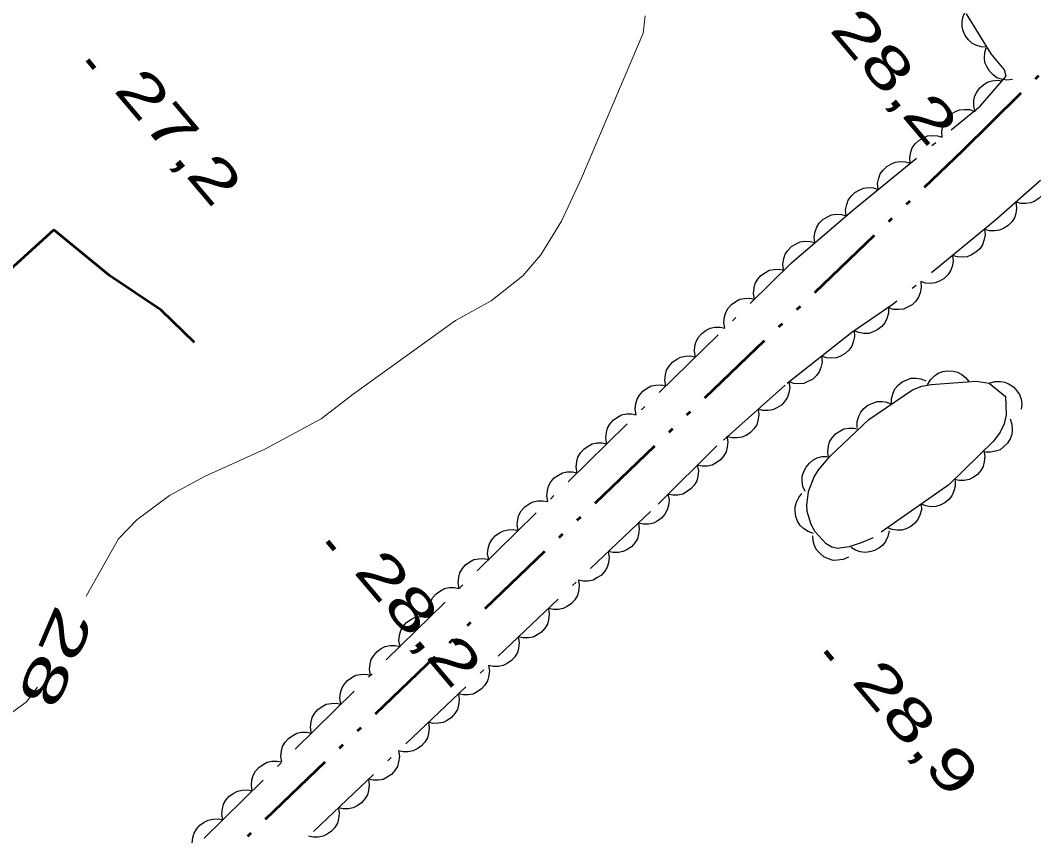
# Model space of a CAD drawing. Extents: x 386081 to 389416, y 5130568 to 5134082.
# Drawn here: x 388446.7 to 388520.2, y 5131802.9 to 5131862.1 of the extents above; entities that cross this region are included whole.
import ezdxf
from ezdxf.enums import TextEntityAlignment as Align

# ---------------------------------------------------------------- set-up
doc = ezdxf.new("R2010")
doc.units = 0
doc.header["$LTSCALE"] = 1.2
doc.linetypes.add('DASH_DOUBLE_DOT', pattern=[9.2, 5, -1.2, 0.3, -1.2, 0.3, -1.2])
doc.linetypes.add('DOT_DASHED', pattern=[7.7, 5, -1.2, 0.3, -1.2])
for name, color, linetype, lineweight in [('2', 7, 'Continuous', 13), ('3', 7, 'Continuous', 140), ('4', 7, 'DASH_DOUBLE_DOT', 53), ('44', 7, 'Continuous', 25)]:
    doc.layers.add(name, color=color, linetype=linetype, lineweight=lineweight)

msp = doc.modelspace()

# ---------------------------------------------------------------- linework, layer by layer
at = {"layer": '2'}
for points in [[(388451.5, 5131820.26), (388453.84, 5131824.42), (388455.16, 5131825.8), (388457.54, 5131827.58), (388460.07, 5131828.95), (388464.47, 5131830.93), (388468.55, 5131833.13), (388470.87, 5131834.92), (388478.3, 5131840.26), (388480.87, 5131841.7), (388483.17, 5131843.51), (388484.49, 5131845.03), (388485.99, 5131847.48), (388487.44, 5131850.59), (388491.9, 5131861.11), (388492.06, 5131862.38)], [(388433.73, 5131802.92), (388447.14, 5131812.58), (388447.97, 5131813.66)]]:
    msp.add_lwpolyline(points, dxfattribs=at)
at = {"layer": '3'}
for p, q in [((388451.59, 5131859.19), (388452.1, 5131858.58)), ((388469, 5131824.26), (388469.51, 5131823.65)), ((388505.13, 5131816.28), (388505.64, 5131815.67))]:
    msp.add_line(p, q, dxfattribs=at)
at = {"layer": '4'}
for points in [[(388403.08, 5131676.15), (388398.8, 5131683.5), (388385.24, 5131705.68), (388376.19, 5131718.23), (388378.12, 5131720.75), (388380.58, 5131723.47), (388405.01, 5131746.47), (388448.58, 5131788.82), (388515.07, 5131852.58), (388524.6, 5131861.96), (388550.41, 5131886.49), (388583.66, 5131918.46), (388613.94, 5131948.36), (388649.63, 5131983.32), (388677.59, 5132010.13), (388707.98, 5132038.7), (388732.5, 5132062.17)], [(388459.35, 5131838.68), (388456.93, 5131841.01), (388453.18, 5131843.53), (388449.14, 5131846.84), (388436.56, 5131835.45), (388427.39, 5131844.82), (388421.46, 5131839.12), (388408.07, 5131851.24), (388397.28, 5131860.38), (388386.58, 5131870.47), (388380.49, 5131876.08), (388377.26, 5131879.24), (388374.53, 5131881.51)]]:
    msp.add_lwpolyline(points, dxfattribs=at)
at = {"layer": '44', "linetype": 'DOT_DASHED'}
for points in [[(388445.87, 5131788.76), (388453.46, 5131796.25), (388502.67, 5131844.45), (388507.09, 5131848.26), (388516.37, 5131855.82), (388518.26, 5131858.01), (388518.13, 5131858.45), (388517.16, 5131859.62), (388515.36, 5131862.51)], [(388520.75, 5131850.42), (388517.47, 5131847.54), (388510.05, 5131841.45), (388507.06, 5131839.41), (388502.22, 5131835.59), (388497.26, 5131831.17), (388492.44, 5131826.41), (388403.12, 5131741.66)]]:
    msp.add_lwpolyline(points, dxfattribs=at)
at = {"layer": '44'}
for points in [[(388516.86, 5131860.1), (388516.44, 5131860.12), (388516.06, 5131860.25), (388515.76, 5131860.4), (388515.51, 5131860.64), (388515.28, 5131860.94), (388515.14, 5131861.29), (388515.05, 5131861.6), (388515.06, 5131861.96), (388515.13, 5131862.32), (388515.27, 5131862.65)], [(388518.71, 5131857.75), (388518.3, 5131857.71), (388517.9, 5131857.79), (388517.58, 5131857.89), (388517.3, 5131858.1), (388517.04, 5131858.36), (388516.85, 5131858.69), (388516.71, 5131858.99), (388516.68, 5131859.34), (388516.7, 5131859.71), (388516.8, 5131860.06)], [(388516, 5131855.4), (388515.9, 5131855.8), (388515.91, 5131856.21), (388515.96, 5131856.53), (388516.12, 5131856.85), (388516.33, 5131857.15), (388516.63, 5131857.39), (388516.9, 5131857.57), (388517.24, 5131857.67), (388517.61, 5131857.71), (388517.96, 5131857.67)], [(388513.61, 5131853.57), (388513.57, 5131853.99), (388513.66, 5131854.39), (388513.77, 5131854.7), (388513.97, 5131854.98), (388514.24, 5131855.24), (388514.57, 5131855.43), (388514.87, 5131855.56), (388515.22, 5131855.59), (388515.59, 5131855.57), (388515.94, 5131855.47)], [(388511.28, 5131851.68), (388511.25, 5131852.09), (388511.33, 5131852.49), (388511.44, 5131852.8), (388511.65, 5131853.09), (388511.91, 5131853.34), (388512.25, 5131853.53), (388512.54, 5131853.66), (388512.9, 5131853.7), (388513.27, 5131853.67), (388513.61, 5131853.57)], [(388508.96, 5131849.78), (388508.92, 5131850.2), (388509, 5131850.6), (388509.11, 5131850.91), (388509.32, 5131851.19), (388509.59, 5131851.45), (388509.92, 5131851.64), (388510.22, 5131851.77), (388510.57, 5131851.8), (388510.94, 5131851.78), (388511.28, 5131851.68)], [(388521.21, 5131850.83), (388521.27, 5131850.41), (388521.2, 5131850.01), (388521.1, 5131849.7), (388520.9, 5131849.41), (388520.65, 5131849.14), (388520.32, 5131848.94), (388520.03, 5131848.8), (388519.68, 5131848.75), (388519.31, 5131848.76), (388518.96, 5131848.85)], [(388506.63, 5131847.89), (388506.6, 5131848.3), (388506.68, 5131848.7), (388506.79, 5131849.01), (388507, 5131849.3), (388507.26, 5131849.55), (388507.59, 5131849.74), (388507.89, 5131849.87), (388508.24, 5131849.91), (388508.61, 5131849.89), (388508.96, 5131849.78)], [(388518.96, 5131848.85), (388519.01, 5131848.43), (388518.94, 5131848.03), (388518.85, 5131847.72), (388518.65, 5131847.43), (388518.39, 5131847.16), (388518.07, 5131846.96), (388517.77, 5131846.82), (388517.42, 5131846.77), (388517.05, 5131846.78), (388516.71, 5131846.87)], [(388504.37, 5131845.92), (388504.32, 5131846.33), (388504.39, 5131846.73), (388504.5, 5131847.05), (388504.69, 5131847.34), (388504.95, 5131847.6), (388505.28, 5131847.8), (388505.58, 5131847.94), (388505.92, 5131847.98), (388506.3, 5131847.97), (388506.64, 5131847.87)], [(388516.68, 5131846.89), (388516.72, 5131846.48), (388516.64, 5131846.08), (388516.53, 5131845.77), (388516.33, 5131845.48), (388516.06, 5131845.23), (388515.73, 5131845.03), (388515.43, 5131844.9), (388515.08, 5131844.87), (388514.71, 5131844.89), (388514.36, 5131844.99)], [(388502.1, 5131843.96), (388502.05, 5131844.37), (388502.12, 5131844.77), (388502.22, 5131845.09), (388502.42, 5131845.38), (388502.68, 5131845.64), (388503.01, 5131845.84), (388503.3, 5131845.98), (388503.65, 5131846.02), (388504.02, 5131846.01), (388504.37, 5131845.92)], [(388514.36, 5131844.99), (388514.4, 5131844.58), (388514.32, 5131844.18), (388514.21, 5131843.87), (388514.01, 5131843.58), (388513.74, 5131843.32), (388513.41, 5131843.13), (388513.11, 5131843), (388512.76, 5131842.96), (388512.39, 5131842.99), (388512.05, 5131843.09)], [(388499.99, 5131841.82), (388499.91, 5131842.23), (388499.96, 5131842.64), (388500.04, 5131842.96), (388500.22, 5131843.26), (388500.46, 5131843.54), (388500.78, 5131843.76), (388501.06, 5131843.92), (388501.41, 5131843.98), (388501.78, 5131843.99), (388502.13, 5131843.92)], [(388512.05, 5131843.09), (388512.08, 5131842.67), (388512, 5131842.27), (388511.89, 5131841.96), (388511.69, 5131841.68), (388511.42, 5131841.42), (388511.09, 5131841.23), (388510.79, 5131841.1), (388510.44, 5131841.06), (388510.07, 5131841.08), (388509.73, 5131841.18)], [(388497.84, 5131839.72), (388497.77, 5131840.13), (388497.82, 5131840.54), (388497.9, 5131840.86), (388498.08, 5131841.16), (388498.32, 5131841.44), (388498.63, 5131841.66), (388498.92, 5131841.82), (388499.26, 5131841.88), (388499.63, 5131841.89), (388499.99, 5131841.82)], [(388509.7, 5131841.21), (388509.71, 5131840.8), (388509.59, 5131840.41), (388509.45, 5131840.11), (388509.22, 5131839.84), (388508.94, 5131839.61), (388508.59, 5131839.45), (388508.28, 5131839.34), (388507.93, 5131839.34), (388507.56, 5131839.39), (388507.23, 5131839.52)], [(388495.7, 5131837.62), (388495.63, 5131838.03), (388495.67, 5131838.44), (388495.75, 5131838.76), (388495.93, 5131839.06), (388496.17, 5131839.34), (388496.49, 5131839.56), (388496.77, 5131839.72), (388497.12, 5131839.78), (388497.49, 5131839.79), (388497.84, 5131839.72)], [(388507.22, 5131839.54), (388507.25, 5131839.12), (388507.16, 5131838.72), (388507.04, 5131838.41), (388506.83, 5131838.13), (388506.56, 5131837.88), (388506.23, 5131837.69), (388505.93, 5131837.57), (388505.58, 5131837.54), (388505.21, 5131837.57), (388504.86, 5131837.68)], [(388493.56, 5131835.52), (388493.48, 5131835.94), (388493.53, 5131836.34), (388493.61, 5131836.66), (388493.79, 5131836.96), (388494.03, 5131837.24), (388494.35, 5131837.46), (388494.63, 5131837.62), (388494.98, 5131837.69), (388495.35, 5131837.7), (388495.7, 5131837.62)], [(388504.86, 5131837.68), (388504.89, 5131837.26), (388504.8, 5131836.86), (388504.69, 5131836.55), (388504.48, 5131836.27), (388504.21, 5131836.02), (388503.87, 5131835.84), (388503.57, 5131835.71), (388503.22, 5131835.68), (388502.85, 5131835.71), (388502.51, 5131835.82)], [(388512.55, 5131835.61), (388512.76, 5131835.97), (388513.05, 5131836.25), (388513.32, 5131836.45), (388513.65, 5131836.56), (388514.02, 5131836.62), (388514.4, 5131836.59), (388514.72, 5131836.52), (388515.03, 5131836.35), (388515.32, 5131836.12), (388515.54, 5131835.84)], [(388502.49, 5131835.83), (388502.55, 5131835.42), (388502.48, 5131835.02), (388502.39, 5131834.7), (388502.19, 5131834.41), (388501.94, 5131834.14), (388501.62, 5131833.94), (388501.32, 5131833.79), (388500.97, 5131833.74), (388500.6, 5131833.75), (388500.25, 5131833.84)], [(388509.93, 5131834.21), (388509.93, 5131834.62), (388510.05, 5131835.01), (388510.18, 5131835.31), (388510.41, 5131835.58), (388510.7, 5131835.81), (388511.05, 5131835.97), (388511.36, 5131836.08), (388511.71, 5131836.08), (388512.07, 5131836.03), (388512.41, 5131835.89)], [(388517.02, 5131835.73), (388517.42, 5131835.85), (388517.83, 5131835.85), (388518.15, 5131835.8), (388518.47, 5131835.66), (388518.78, 5131835.45), (388519.03, 5131835.16), (388519.22, 5131834.9), (388519.33, 5131834.56), (388519.38, 5131834.19), (388519.35, 5131833.83)], [(388491.41, 5131833.43), (388491.34, 5131833.84), (388491.39, 5131834.24), (388491.47, 5131834.56), (388491.65, 5131834.86), (388491.89, 5131835.14), (388492.2, 5131835.36), (388492.49, 5131835.52), (388492.83, 5131835.59), (388493.21, 5131835.6), (388493.56, 5131835.52)], [(388507.45, 5131832.52), (388507.45, 5131832.94), (388507.56, 5131833.32), (388507.7, 5131833.63), (388507.93, 5131833.89), (388508.22, 5131834.12), (388508.57, 5131834.28), (388508.88, 5131834.39), (388509.23, 5131834.39), (388509.59, 5131834.34), (388509.93, 5131834.21)], [(388500.25, 5131833.84), (388500.31, 5131833.42), (388500.24, 5131833.02), (388500.15, 5131832.71), (388499.95, 5131832.41), (388499.7, 5131832.15), (388499.38, 5131831.94), (388499.08, 5131831.8), (388498.73, 5131831.75), (388498.36, 5131831.75), (388498.02, 5131831.84)], [(388489.27, 5131831.33), (388489.2, 5131831.74), (388489.24, 5131832.14), (388489.32, 5131832.46), (388489.5, 5131832.76), (388489.74, 5131833.04), (388490.06, 5131833.26), (388490.35, 5131833.42), (388490.69, 5131833.49), (388491.06, 5131833.5), (388491.41, 5131833.43)], [(388518.53, 5131833.14), (388518.67, 5131832.75), (388518.69, 5131832.34), (388518.66, 5131832.01), (388518.53, 5131831.69), (388518.34, 5131831.37), (388518.06, 5131831.1), (388517.81, 5131830.9), (388517.48, 5131830.78), (388517.11, 5131830.71), (388516.75, 5131830.73)], [(388505.37, 5131830.33), (388505.3, 5131830.75), (388505.35, 5131831.15), (388505.44, 5131831.47), (388505.63, 5131831.77), (388505.87, 5131832.04), (388506.19, 5131832.25), (388506.48, 5131832.41), (388506.83, 5131832.47), (388507.2, 5131832.47), (388507.55, 5131832.39)], [(388487.13, 5131829.23), (388487.05, 5131829.64), (388487.1, 5131830.04), (388487.18, 5131830.36), (388487.36, 5131830.66), (388487.6, 5131830.94), (388487.92, 5131831.16), (388488.2, 5131831.32), (388488.55, 5131831.39), (388488.92, 5131831.4), (388489.27, 5131831.33)], [(388497.98, 5131831.88), (388498.06, 5131831.47), (388498.01, 5131831.07), (388497.93, 5131830.75), (388497.75, 5131830.44), (388497.51, 5131830.16), (388497.2, 5131829.94), (388496.91, 5131829.78), (388496.57, 5131829.71), (388496.2, 5131829.7), (388495.84, 5131829.77)], [(388516.64, 5131830.83), (388516.71, 5131830.42), (388516.66, 5131830.02), (388516.58, 5131829.69), (388516.4, 5131829.39), (388516.16, 5131829.11), (388515.85, 5131828.89), (388515.56, 5131828.74), (388515.21, 5131828.67), (388514.84, 5131828.66), (388514.49, 5131828.73)], [(388503.67, 5131827.86), (388503.5, 5131828.24), (388503.45, 5131828.65), (388503.45, 5131828.98), (388503.56, 5131829.31), (388503.73, 5131829.64), (388503.98, 5131829.93), (388504.22, 5131830.15), (388504.54, 5131830.3), (388504.9, 5131830.4), (388505.26, 5131830.41)], [(388484.99, 5131827.13), (388484.91, 5131827.54), (388484.96, 5131827.94), (388485.04, 5131828.26), (388485.22, 5131828.57), (388485.46, 5131828.85), (388485.77, 5131829.06), (388486.06, 5131829.22), (388486.4, 5131829.29), (388486.78, 5131829.3), (388487.13, 5131829.23)], [(388495.84, 5131829.77), (388495.92, 5131829.36), (388495.88, 5131828.96), (388495.8, 5131828.64), (388495.62, 5131828.33), (388495.38, 5131828.05), (388495.06, 5131827.83), (388494.78, 5131827.67), (388494.43, 5131827.61), (388494.06, 5131827.59), (388493.71, 5131827.66)], [(388514.55, 5131828.66), (388514.56, 5131828.24), (388514.44, 5131827.85), (388514.31, 5131827.55), (388514.08, 5131827.28), (388513.8, 5131827.04), (388513.45, 5131826.88), (388513.14, 5131826.77), (388512.79, 5131826.76), (388512.43, 5131826.82), (388512.09, 5131826.94)], [(388493.71, 5131827.66), (388493.79, 5131827.25), (388493.74, 5131826.85), (388493.66, 5131826.53), (388493.48, 5131826.23), (388493.24, 5131825.94), (388492.93, 5131825.72), (388492.65, 5131825.57), (388492.3, 5131825.5), (388491.93, 5131825.49), (388491.58, 5131825.56)], [(388504.28, 5131824.83), (388503.88, 5131824.96), (388503.54, 5131825.19), (388503.3, 5131825.41), (388503.11, 5131825.71), (388502.98, 5131826.06), (388502.93, 5131826.44), (388502.93, 5131826.76), (388503.03, 5131827.1), (388503.2, 5131827.43), (388503.43, 5131827.71)], [(388482.84, 5131825.03), (388482.77, 5131825.44), (388482.81, 5131825.84), (388482.89, 5131826.16), (388483.07, 5131826.47), (388483.32, 5131826.75), (388483.63, 5131826.97), (388483.92, 5131827.12), (388484.26, 5131827.19), (388484.63, 5131827.2), (388484.99, 5131827.13)], [(388512.09, 5131826.94), (388512.1, 5131826.53), (388511.98, 5131826.14), (388511.85, 5131825.83), (388511.62, 5131825.57), (388511.34, 5131825.33), (388510.99, 5131825.16), (388510.68, 5131825.06), (388510.33, 5131825.05), (388509.97, 5131825.1), (388509.63, 5131825.23)], [(388491.56, 5131825.57), (388491.63, 5131825.16), (388491.57, 5131824.76), (388491.49, 5131824.44), (388491.3, 5131824.14), (388491.06, 5131823.86), (388490.74, 5131823.65), (388490.45, 5131823.5), (388490.11, 5131823.44), (388489.73, 5131823.43), (388489.38, 5131823.51)], [(388480.7, 5131822.93), (388480.62, 5131823.34), (388480.67, 5131823.74), (388480.75, 5131824.06), (388480.93, 5131824.37), (388481.17, 5131824.65), (388481.49, 5131824.87), (388481.77, 5131825.02), (388482.12, 5131825.09), (388482.49, 5131825.1), (388482.84, 5131825.03)], [(388509.75, 5131825.02), (388509.67, 5131824.61), (388509.49, 5131824.24), (388509.3, 5131823.97), (388509.02, 5131823.75), (388508.7, 5131823.58), (388508.33, 5131823.48), (388508.01, 5131823.43), (388507.66, 5131823.49), (388507.31, 5131823.61), (388507, 5131823.8)], [(388506.8, 5131823.11), (388506.42, 5131822.94), (388506.02, 5131822.88), (388505.69, 5131822.87), (388505.35, 5131822.97), (388505.02, 5131823.13), (388504.72, 5131823.38), (388504.5, 5131823.62), (388504.35, 5131823.93), (388504.24, 5131824.29), (388504.22, 5131824.65)], [(388489.38, 5131823.51), (388489.45, 5131823.1), (388489.4, 5131822.69), (388489.31, 5131822.37), (388489.13, 5131822.08), (388488.88, 5131821.8), (388488.56, 5131821.59), (388488.28, 5131821.43), (388487.93, 5131821.37), (388487.56, 5131821.37), (388487.21, 5131821.44)], [(388478.56, 5131820.83), (388478.48, 5131821.24), (388478.53, 5131821.65), (388478.61, 5131821.97), (388478.79, 5131822.27), (388479.03, 5131822.55), (388479.34, 5131822.77), (388479.63, 5131822.92), (388479.98, 5131822.99), (388480.35, 5131823), (388480.7, 5131822.93)], [(388487.21, 5131821.44), (388487.27, 5131821.03), (388487.22, 5131820.63), (388487.14, 5131820.31), (388486.95, 5131820.01), (388486.71, 5131819.73), (388486.39, 5131819.52), (388486.1, 5131819.37), (388485.75, 5131819.31), (388485.38, 5131819.3), (388485.03, 5131819.38)], [(388476.41, 5131818.73), (388476.34, 5131819.14), (388476.38, 5131819.55), (388476.47, 5131819.87), (388476.64, 5131820.17), (388476.89, 5131820.45), (388477.2, 5131820.67), (388477.49, 5131820.82), (388477.83, 5131820.89), (388478.2, 5131820.9), (388478.56, 5131820.83)], [(388485.03, 5131819.38), (388485.1, 5131818.97), (388485.05, 5131818.56), (388484.96, 5131818.25), (388484.77, 5131817.95), (388484.53, 5131817.67), (388484.21, 5131817.46), (388483.92, 5131817.3), (388483.58, 5131817.24), (388483.21, 5131817.24), (388482.85, 5131817.31)], [(388474.27, 5131816.63), (388474.19, 5131817.04), (388474.24, 5131817.45), (388474.32, 5131817.77), (388474.5, 5131818.07), (388474.74, 5131818.35), (388475.06, 5131818.57), (388475.34, 5131818.73), (388475.69, 5131818.79), (388476.06, 5131818.8), (388476.41, 5131818.73)], [(388472.13, 5131814.53), (388472.05, 5131814.94), (388472.1, 5131815.35), (388472.18, 5131815.67), (388472.36, 5131815.97), (388472.6, 5131816.25), (388472.91, 5131816.47), (388473.2, 5131816.63), (388473.55, 5131816.69), (388473.92, 5131816.7), (388474.27, 5131816.63)], [(388482.85, 5131817.31), (388482.92, 5131816.9), (388482.87, 5131816.5), (388482.78, 5131816.18), (388482.6, 5131815.88), (388482.35, 5131815.6), (388482.04, 5131815.39), (388481.75, 5131815.24), (388481.4, 5131815.18), (388481.03, 5131815.17), (388480.68, 5131815.25)], [(388480.68, 5131815.25), (388480.75, 5131814.84), (388480.69, 5131814.43), (388480.61, 5131814.12), (388480.42, 5131813.82), (388480.18, 5131813.54), (388479.86, 5131813.33), (388479.57, 5131813.17), (388479.22, 5131813.11), (388478.85, 5131813.11), (388478.5, 5131813.18)], [(388469.98, 5131812.43), (388469.91, 5131812.84), (388469.95, 5131813.25), (388470.04, 5131813.57), (388470.22, 5131813.87), (388470.46, 5131814.15), (388470.77, 5131814.37), (388471.06, 5131814.53), (388471.4, 5131814.59), (388471.77, 5131814.6), (388472.13, 5131814.53)], [(388478.5, 5131813.18), (388478.57, 5131812.77), (388478.52, 5131812.37), (388478.43, 5131812.05), (388478.25, 5131811.75), (388478, 5131811.47), (388477.68, 5131811.26), (388477.39, 5131811.11), (388477.05, 5131811.05), (388476.68, 5131811.04), (388476.33, 5131811.12)], [(388467.84, 5131810.33), (388467.76, 5131810.75), (388467.81, 5131811.15), (388467.89, 5131811.47), (388468.07, 5131811.77), (388468.31, 5131812.05), (388468.63, 5131812.27), (388468.91, 5131812.43), (388469.26, 5131812.49), (388469.63, 5131812.51), (388469.98, 5131812.43)], [(388476.33, 5131811.12), (388476.39, 5131810.71), (388476.34, 5131810.3), (388476.25, 5131809.99), (388476.07, 5131809.69), (388475.82, 5131809.41), (388475.51, 5131809.2), (388475.22, 5131809.04), (388474.87, 5131808.98), (388474.5, 5131808.98), (388474.15, 5131809.05)], [(388465.7, 5131808.24), (388465.62, 5131808.65), (388465.67, 5131809.05), (388465.75, 5131809.37), (388465.93, 5131809.67), (388466.17, 5131809.95), (388466.48, 5131810.17), (388466.77, 5131810.33), (388467.12, 5131810.4), (388467.49, 5131810.41), (388467.84, 5131810.33)], [(388474.15, 5131809.05), (388474.22, 5131808.64), (388474.16, 5131808.24), (388474.08, 5131807.92), (388473.89, 5131807.62), (388473.65, 5131807.34), (388473.33, 5131807.13), (388473.04, 5131806.98), (388472.7, 5131806.92), (388472.32, 5131806.91), (388471.97, 5131806.99)], [(388463.55, 5131806.14), (388463.48, 5131806.55), (388463.52, 5131806.95), (388463.61, 5131807.27), (388463.79, 5131807.57), (388464.03, 5131807.85), (388464.34, 5131808.07), (388464.63, 5131808.23), (388464.97, 5131808.3), (388465.34, 5131808.31), (388465.7, 5131808.24)], [(388471.97, 5131806.99), (388472.04, 5131806.58), (388471.99, 5131806.17), (388471.9, 5131805.86), (388471.72, 5131805.56), (388471.47, 5131805.28), (388471.15, 5131805.07), (388470.87, 5131804.91), (388470.52, 5131804.85), (388470.15, 5131804.85), (388469.8, 5131804.92)], [(388461.41, 5131804.04), (388461.33, 5131804.45), (388461.38, 5131804.85), (388461.46, 5131805.17), (388461.64, 5131805.47), (388461.88, 5131805.75), (388462.2, 5131805.97), (388462.48, 5131806.13), (388462.83, 5131806.2), (388463.2, 5131806.21), (388463.55, 5131806.14)], [(388469.8, 5131804.92), (388469.86, 5131804.51), (388469.81, 5131804.11), (388469.73, 5131803.79), (388469.54, 5131803.49), (388469.3, 5131803.21), (388468.98, 5131803), (388468.69, 5131802.85), (388468.34, 5131802.79), (388467.97, 5131802.78), (388467.62, 5131802.86)], [(388459.27, 5131801.94), (388459.19, 5131802.35), (388459.24, 5131802.75), (388459.32, 5131803.07), (388459.5, 5131803.37), (388459.74, 5131803.66), (388460.05, 5131803.87), (388460.34, 5131804.03), (388460.69, 5131804.1), (388461.06, 5131804.11), (388461.41, 5131804.04)]]:
    msp.add_lwpolyline(points, dxfattribs=at)
at = {"layer": '44', "linetype": 'DOT_DASHED'}
msp.add_lwpolyline([(388517.02, 5131835.73), (388518.21, 5131834.76), (388518.25, 5131833.42), (388518.11, 5131832.78), (388517.81, 5131832.16), (388517.33, 5131831.51), (388514.09, 5131828.34), (388508.6, 5131824.51), (388507.74, 5131824.13), (388506.86, 5131823.86), (388506.02, 5131823.74), (388505.61, 5131823.82), (388505.19, 5131824.07), (388504.38, 5131824.94), (388504.09, 5131825.46), (388503.81, 5131826.41), (388503.78, 5131826.88), (388503.91, 5131827.87), (388504.33, 5131828.92), (388504.66, 5131829.45), (388505.47, 5131830.43), (388508.29, 5131833.09), (388511.45, 5131835.24), (388512.12, 5131835.51), (388512.8, 5131835.63), (388516.08, 5131835.88)], close=True, dxfattribs=at)

# ---------------------------------------------------------------- texts
at = {"layer": '2', "width": 1.65}
msp.add_text('28', height=3, rotation=246.873, dxfattribs=at).set_placement((388447.902, 5131816.394), align=Align.CENTER)
at = {"layer": '3', "width": 1.45}
for s, p in [('28,2   ', (388505.36, 5131861.35)), ('27,2   ', (388453.42, 5131856.97)), ('28,2   ', (388470.83, 5131822.04)), ('28,9   ', (388506.96, 5131814.06))]:
    msp.add_text(s, height=3, rotation=310.294, dxfattribs=at).set_placement(p)

doc.saveas('drawing.dxf')
